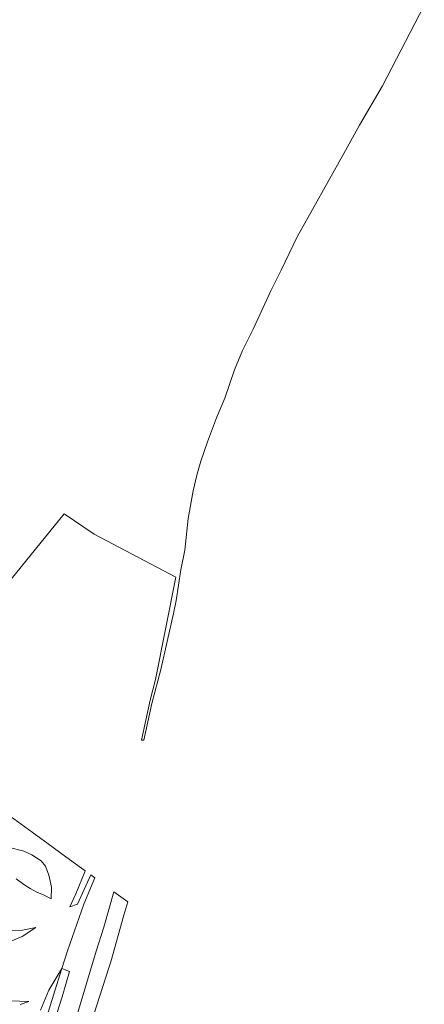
# Model space of a CAD drawing. Extents: x 196936 to 200438, y 361224 to 364196.
# Tile 269 of 276: x 200072 to 200203, y 363014 to 363334. Entities that reach past the tile are written whole.
import ezdxf

# ---------------------------------------------------------------- set-up
doc = ezdxf.new("R2010")
doc.units = 0
for name, color, linetype, lineweight in [('B-ME-GR-BOS-GV', 40, 'Continuous', 13), ('B-ME-VH-VERHARDING_ASFALT-GV', 252, 'Continuous', 18), ('B-ME-VH-VERHARDING_BETON-GV', 252, 'Continuous', 18)]:
    doc.layers.add(name, color=color, linetype=linetype, lineweight=lineweight)

msp = doc.modelspace()

# ---------------------------------------------------------------- linework, layer by layer
at = {"layer": 'B-ME-GR-BOS-GV'}
for points in [[(200202.974, 363338.216, 21.928), (200189.451, 363312.123, 21.732), (200181.932, 363299.349, 21.785), (200176.879, 363290.184, 21.703), (200166.677, 363272.041, 21.717), (200161.774, 363263.077, 21.785), (200156.553, 363252.272, 21.808), (200153.187, 363245.571, 21.838), (200147.452, 363233.189, 21.987), (200143.992, 363226.205, 22.108), (200141.391, 363219.951, 22.22), (200138.291, 363210.775, 22.34), (200135.616, 363204.421, 22.4), (200132.653, 363196.634, 22.64), (200130.524, 363190.38, 22.648), (200129.165, 363185.787, 22.678), (200128.04, 363180.665, 22.715), (200126.385, 363171.742, 22.865), (200125.266, 363161.438, 22.88), (200124.022, 363155.11, 23.015), (200122.475, 363145.126, 23.06), (200121.607, 363140.872, 23.045), (200117.505, 363122.755, 23.06), (200114.558, 363111.739, 23.128), (200112.02, 363099.766, 23.177), (200111.191, 363099.745, 23.255), (200114.079, 363112.728, 23.18), (200115.749, 363119.521, 22.97), (200122.347, 363152.718, 23.165), (200095.933, 363166.599, 23.15), (200086.189, 363173.254, 23.503), (200067.596, 363150.268, 23.63)], [(200062.557, 363079.496, 25.589), (200075.747, 363069.9, 25.529), (200080.952, 363066.113, 25.35), (200086.707, 363061.926, 24.838), (200093.01, 363057.341, 24.247), (200092.898, 363057.089, 24.246), (200089.928, 363049.974, 23.706), (200088.035, 363045.662, 23.316), (200090.468, 363046.586, 23.24), (200094.791, 363056.045, 23.203), (200096.076, 363055.11, 23.231), (200092.541, 363046.61, 23.135), (200087.221, 363031.381, 23.39), (200085.412, 363025.65, 23.459), (200081.194, 363018.691, 23.675), (200078.472, 363012.226, 24.005)], [(200070.598, 363054.802, 23.84), (200073.072, 363052.988, 23.795), (200075.166, 363051.609, 23.765), (200077.32, 363050.418, 23.72), (200079.696, 363049.53, 23.705), (200081.922, 363048.273, 23.675), (200081.993, 363052.143, 24.245), (200081.223, 363055.937, 24.74), (200080.076, 363058.914, 25.16), (200078.704, 363060.646, 25.325), (200075.649, 363062.54, 25.49), (200073.047, 363063.781, 25.565), (200068.019, 363065.032, 25.655)], [(200069.209, 363034.639, 24.11), (200072.499, 363036.1, 23.96), (200076.931, 363038.982, 23.87), (200072.62, 363038.184, 23.78), (200068.077, 363038.022, 23.69)], [(200065.454, 363015.327, 24.005), (200074.686, 363015.002, 23.72), (200071.879, 363014.032, 23.735)], [(200071.879, 363014.032, 23.735), (200074.686, 363015.002, 23.72), (200065.454, 363015.327, 24.005)]]:
    msp.add_polyline3d(points, dxfattribs=at)
at = {"layer": 'B-ME-VH-VERHARDING_ASFALT-GV'}
msp.add_polyline3d([(200090.222, 363010.286, 23.608), (200096.541, 363031.346, 23.518), (200098.988, 363039.078, 23.48), (200102.3, 363050.582, 23.415), (200106.825, 363047.29, 23.337), (200105.53, 363043.049, 23.322), (200101.275, 363027.873, 23.39), (200100.555, 363025.609, 23.391), (200095.822, 363010.728, 23.398)], dxfattribs=at)
at = {"layer": 'B-ME-VH-VERHARDING_BETON-GV'}
msp.add_polyline3d([(200080.716, 363010.808, 23.555), (200083.7, 363020.224, 23.525), (200085.412, 363025.65, 23.459), (200087.854, 363024.684, 23.492), (200085.496, 363016.545, 23.54), (200082.168, 363006.023, 23.743)], dxfattribs=at)

doc.saveas('drawing.dxf')
